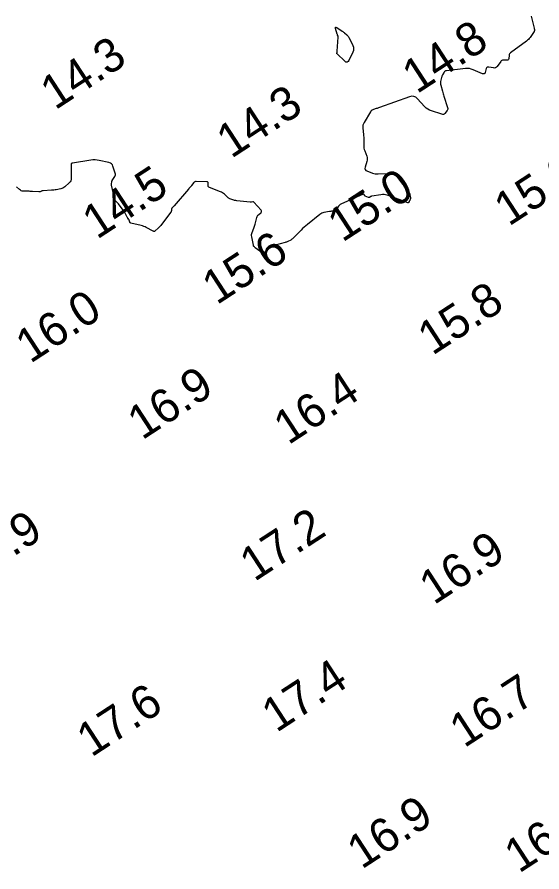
# Model space of a CAD drawing. Extents: x 1023796 to 1112670, y 656573 to 837340.
# Drawn here: x 1102068.3 to 1102146, y 687135.9 to 687262.5 of the extents above; entities that cross this region are included whole.
import ezdxf

# ---------------------------------------------------------------- set-up
doc = ezdxf.new("R2010")
doc.units = 0
doc.layers.add('V-CHAN-CONT-15FT', color=7, linetype='Continuous')
doc.layers.add('V-TOPO-SOUN', color=7, linetype='Continuous')

msp = doc.modelspace()

# ---------------------------------------------------------------- linework, layer by layer
at = {"layer": 'V-CHAN-CONT-15FT'}
msp.add_lwpolyline([(1102144.41, 687262.62), (1102144.88, 687260.86), (1102144.89, 687260.82), (1102144.9, 687260.78), (1102144.9, 687260.74), (1102144.91, 687260.7), (1102144.92, 687260.53), (1102144.92, 687260.49), (1102144.92, 687260.46), (1102144.9, 687260.42), (1102144.88, 687260.38), (1102144.28, 687259.49), (1102144.16, 687259.34), (1102144.03, 687259.2), (1102143.9, 687259.06), (1102143.74, 687258.94), (1102141.38, 687257.21), (1102141.29, 687257.13), (1102141.23, 687257.04), (1102141.18, 687256.94), (1102141.16, 687256.83), (1102141.12, 687256.35), (1102141.1, 687256.24), (1102141.05, 687256.17), (1102140.97, 687256.13), (1102140.87, 687256.12), (1102140.33, 687256.13), (1102140.21, 687256.12), (1102140.1, 687256.09), (1102140.01, 687256.02), (1102139.93, 687255.93), (1102139.4, 687255.18), (1102139.29, 687255.06), (1102139.16, 687254.98), (1102139.02, 687254.95), (1102138.86, 687254.96), (1102138.15, 687255.1), (1102138.01, 687255.1), (1102137.9, 687255.07), (1102137.82, 687254.99), (1102137.77, 687254.86), (1102137.6, 687254.28), (1102137.55, 687254.16), (1102137.47, 687254.1), (1102137.37, 687254.08), (1102137.24, 687254.11), (1102135.85, 687254.7), (1102135.57, 687254.8), (1102135.28, 687254.86), (1102134.99, 687254.88), (1102134.69, 687254.87), (1102131.87, 687254.55), (1102131.77, 687254.53), (1102131.68, 687254.49), (1102131.6, 687254.42), (1102131.54, 687254.34), (1102131.31, 687253.95), (1102131.26, 687253.85), (1102131.21, 687253.75), (1102131.18, 687253.65), (1102131.15, 687253.54), (1102131.02, 687252.94), (1102131, 687252.81), (1102131, 687252.67), (1102131.01, 687252.54), (1102131.04, 687252.4), (1102131.29, 687251.53), (1102131.34, 687251.34), (1102131.4, 687251.15), (1102131.46, 687250.96), (1102131.52, 687250.78), (1102132.06, 687249.1), (1102132.08, 687248.98), (1102132.07, 687248.86), (1102132.04, 687248.75), (1102131.97, 687248.64), (1102131.63, 687248.23), (1102131.54, 687248.14), (1102131.44, 687248.09), (1102131.33, 687248.08), (1102131.21, 687248.1), (1102129.68, 687248.59), (1102129.39, 687248.7), (1102129.12, 687248.84), (1102128.88, 687249.02), (1102128.66, 687249.24), (1102127.61, 687250.4), (1102127.35, 687250.62), (1102127.07, 687250.75), (1102126.76, 687250.77), (1102126.43, 687250.7), (1102121.96, 687249.11), (1102121.84, 687249.07), (1102121.73, 687249.03), (1102121.61, 687248.98), (1102121.5, 687248.94), (1102120.85, 687248.69), (1102120.83, 687248.68), (1102120.81, 687248.67), (1102120.79, 687248.65), (1102120.77, 687248.64), (1102120.71, 687248.57), (1102120.69, 687248.55), (1102120.67, 687248.53), (1102120.66, 687248.51), (1102120.65, 687248.49), (1102119.68, 687246.89), (1102119.58, 687246.69), (1102119.52, 687246.49), (1102119.49, 687246.27), (1102119.5, 687246.05), (1102119.6, 687245.11), (1102119.62, 687244.91), (1102119.64, 687244.7), (1102119.65, 687244.5), (1102119.65, 687244.29), (1102119.63, 687243.47), (1102119.64, 687243.27), (1102119.67, 687243.07), (1102119.71, 687242.87), (1102119.78, 687242.68), (1102120.08, 687241.9), (1102120.14, 687241.71), (1102120.17, 687241.52), (1102120.15, 687241.32), (1102120.11, 687241.13), (1102119.83, 687240.27), (1102119.8, 687240.08), (1102119.83, 687239.93), (1102119.93, 687239.8), (1102120.1, 687239.71), (1102120.93, 687239.4), (1102121.14, 687239.33), (1102121.35, 687239.29), (1102121.56, 687239.26), (1102121.78, 687239.26), (1102124.15, 687239.35), (1102124.22, 687239.35), (1102124.28, 687239.33), (1102124.33, 687239.29), (1102124.37, 687239.24), (1102124.51, 687238.99), (1102124.55, 687238.93), (1102124.58, 687238.87), (1102124.62, 687238.82), (1102124.66, 687238.76), (1102126.35, 687236.49), (1102126.4, 687236.41), (1102126.44, 687236.33), (1102126.46, 687236.25), (1102126.48, 687236.16), (1102126.55, 687235.72), (1102126.56, 687235.67), (1102126.55, 687235.63), (1102126.54, 687235.58), (1102126.53, 687235.54), (1102126.44, 687235.35), (1102126.42, 687235.31), (1102126.4, 687235.28), (1102126.39, 687235.24), (1102126.37, 687235.2), (1102126.29, 687235.06), (1102126.27, 687235.03), (1102126.25, 687235.01), (1102126.22, 687235), (1102126.18, 687235.01), (1102125.77, 687235.15), (1102125.69, 687235.17), (1102125.61, 687235.2), (1102125.53, 687235.23), (1102125.45, 687235.26), (1102123.1, 687236.11), (1102122.87, 687236.17), (1102122.64, 687236.21), (1102122.41, 687236.21), (1102122.18, 687236.19), (1102120.86, 687235.97), (1102120.81, 687235.96), (1102120.77, 687235.95), (1102120.72, 687235.93), (1102120.68, 687235.91), (1102120.51, 687235.8), (1102120.47, 687235.78), (1102120.43, 687235.77), (1102120.38, 687235.78), (1102120.34, 687235.79), (1102119.87, 687235.99), (1102119.83, 687236.01), (1102119.8, 687236.03), (1102119.78, 687236.06), (1102119.76, 687236.09), (1102119.68, 687236.23), (1102119.66, 687236.26), (1102119.63, 687236.28), (1102119.6, 687236.28), (1102119.56, 687236.27), (1102116.25, 687234.78), (1102116.16, 687234.72), (1102116.07, 687234.66), (1102115.99, 687234.59), (1102115.92, 687234.5), (1102115.65, 687234.12), (1102115.59, 687234.04), (1102115.51, 687233.98), (1102115.43, 687233.93), (1102115.34, 687233.89), (1102114.96, 687233.77), (1102114.86, 687233.74), (1102114.76, 687233.72), (1102114.67, 687233.7), (1102114.57, 687233.68), (1102113.73, 687233.54), (1102113.57, 687233.5), (1102113.41, 687233.45), (1102113.26, 687233.37), (1102113.12, 687233.27), (1102111.29, 687231.79), (1102111.05, 687231.58), (1102110.81, 687231.37), (1102110.58, 687231.16), (1102110.35, 687230.94), (1102109.17, 687229.74), (1102109.09, 687229.66), (1102109, 687229.59), (1102108.91, 687229.53), (1102108.82, 687229.47), (1102108.42, 687229.27), (1102108.32, 687229.22), (1102108.21, 687229.17), (1102108.11, 687229.14), (1102108, 687229.11), (1102105.76, 687228.54), (1102105.63, 687228.49), (1102105.51, 687228.41), (1102105.4, 687228.32), (1102105.32, 687228.2), (1102105.01, 687227.67), (1102104.92, 687227.57), (1102104.83, 687227.52), (1102104.72, 687227.53), (1102104.6, 687227.59), (1102103.58, 687228.3), (1102103.56, 687228.32), (1102103.54, 687228.33), (1102103.52, 687228.35), (1102103.51, 687228.37), (1102103.44, 687228.48), (1102103.43, 687228.49), (1102103.42, 687228.5), (1102103.41, 687228.51), (1102103.4, 687228.51), (1102103.35, 687228.54), (1102103.34, 687228.55), (1102103.34, 687228.56), (1102103.33, 687228.57), (1102103.33, 687228.58), (1102103.32, 687228.65), (1102103.31, 687228.66), (1102103.31, 687228.67), (1102103.31, 687228.69), (1102103.31, 687228.7), (1102103.05, 687229.97), (1102103.03, 687230.13), (1102103.04, 687230.29), (1102103.06, 687230.45), (1102103.12, 687230.6), (1102103.37, 687231.22), (1102103.43, 687231.38), (1102103.48, 687231.53), (1102103.53, 687231.69), (1102103.57, 687231.85), (1102103.81, 687232.83), (1102103.85, 687232.94), (1102103.9, 687233.05), (1102103.97, 687233.15), (1102104.05, 687233.23), (1102104.43, 687233.56), (1102104.5, 687233.65), (1102104.52, 687233.73), (1102104.51, 687233.82), (1102104.44, 687233.91), (1102103.37, 687235.07), (1102103.34, 687235.1), (1102103.3, 687235.12), (1102103.26, 687235.13), (1102103.22, 687235.12), (1102103.03, 687235.09), (1102102.98, 687235.09), (1102102.93, 687235.08), (1102102.89, 687235.08), (1102102.84, 687235.09), (1102100.83, 687235.29), (1102100.72, 687235.31), (1102100.6, 687235.33), (1102100.49, 687235.35), (1102100.38, 687235.38), (1102099.94, 687235.52), (1102099.83, 687235.56), (1102099.73, 687235.61), (1102099.64, 687235.68), (1102099.55, 687235.75), (1102099, 687236.28), (1102098.87, 687236.39), (1102098.74, 687236.48), (1102098.59, 687236.56), (1102098.44, 687236.63), (1102096.78, 687237.25), (1102096.7, 687237.3), (1102096.65, 687237.35), (1102096.61, 687237.43), (1102096.6, 687237.52), (1102096.61, 687237.92), (1102096.6, 687238.01), (1102096.57, 687238.07), (1102096.51, 687238.11), (1102096.42, 687238.12), (1102094.8, 687238.16), (1102094.7, 687238.15), (1102094.61, 687238.12), (1102094.53, 687238.06), (1102094.46, 687237.99), (1102094.15, 687237.56), (1102094.12, 687237.51), (1102094.08, 687237.46), (1102094.04, 687237.42), (1102094, 687237.37), (1102093.84, 687237.19), (1102093.8, 687237.14), (1102093.76, 687237.1), (1102093.72, 687237.05), (1102093.68, 687237.01), (1102091.56, 687234.55), (1102091.53, 687234.51), (1102091.49, 687234.47), (1102091.45, 687234.43), (1102091.42, 687234.4), (1102091.26, 687234.25), (1102091.23, 687234.21), (1102091.2, 687234.17), (1102091.19, 687234.13), (1102091.18, 687234.08), (1102091.15, 687233.8), (1102091.14, 687233.74), (1102091.12, 687233.68), (1102091.1, 687233.63), (1102091.06, 687233.58), (1102089.68, 687231.76), (1102089.58, 687231.65), (1102089.48, 687231.54), (1102089.38, 687231.43), (1102089.27, 687231.33), (1102088.63, 687230.76), (1102088.62, 687230.75), (1102088.6, 687230.75), (1102088.59, 687230.75), (1102088.57, 687230.75), (1102088.51, 687230.76), (1102088.5, 687230.77), (1102088.48, 687230.77), (1102088.47, 687230.78), (1102088.45, 687230.78), (1102087.44, 687231.34), (1102087.26, 687231.43), (1102087.08, 687231.5), (1102086.89, 687231.57), (1102086.7, 687231.62), (1102085.15, 687231.98), (1102085.1, 687232), (1102085.05, 687232.04), (1102085.01, 687232.08), (1102084.99, 687232.14), (1102084.89, 687232.43), (1102084.88, 687232.47), (1102084.86, 687232.51), (1102084.83, 687232.55), (1102084.81, 687232.59), (1102084.69, 687232.73), (1102084.66, 687232.77), (1102084.64, 687232.8), (1102084.62, 687232.84), (1102084.59, 687232.88), (1102084.37, 687233.34), (1102084.32, 687233.43), (1102084.27, 687233.52), (1102084.22, 687233.6), (1102084.16, 687233.69), (1102083.31, 687234.84), (1102083.27, 687234.9), (1102083.23, 687234.95), (1102083.18, 687235), (1102083.13, 687235.05), (1102082.92, 687235.25), (1102082.87, 687235.3), (1102082.83, 687235.36), (1102082.81, 687235.42), (1102082.79, 687235.49), (1102082.3, 687237.61), (1102082.29, 687237.67), (1102082.28, 687237.72), (1102082.28, 687237.78), (1102082.29, 687237.84), (1102082.32, 687238.07), (1102082.33, 687238.12), (1102082.34, 687238.18), (1102082.36, 687238.23), (1102082.39, 687238.28), (1102082.77, 687238.88), (1102082.83, 687239), (1102082.86, 687239.13), (1102082.87, 687239.25), (1102082.84, 687239.38), (1102082.5, 687240.42), (1102082.41, 687240.61), (1102082.28, 687240.77), (1102082.12, 687240.88), (1102081.91, 687240.95), (1102080.48, 687241.27), (1102080.16, 687241.32), (1102079.85, 687241.34), (1102079.53, 687241.34), (1102079.22, 687241.3), (1102076.52, 687240.85), (1102076.5, 687240.85), (1102076.47, 687240.84), (1102076.45, 687240.84), (1102076.43, 687240.83), (1102076.34, 687240.81), (1102076.32, 687240.8), (1102076.3, 687240.79), (1102076.29, 687240.77), (1102076.29, 687240.75), (1102076.31, 687238.62), (1102076.29, 687238.42), (1102076.24, 687238.25), (1102076.14, 687238.09), (1102076.01, 687237.94), (1102075.37, 687237.37), (1102075.24, 687237.26), (1102075.09, 687237.18), (1102074.94, 687237.11), (1102074.77, 687237.07), (1102074.1, 687236.92), (1102073.93, 687236.89), (1102073.76, 687236.87), (1102073.58, 687236.85), (1102073.41, 687236.84), (1102072.15, 687236.78), (1102072.13, 687236.78), (1102072.11, 687236.77), (1102072.09, 687236.77), (1102072.08, 687236.77), (1102072.01, 687236.74), (1102071.99, 687236.74), (1102071.97, 687236.73), (1102071.96, 687236.72), (1102071.94, 687236.72), (1102071.71, 687236.63), (1102071.67, 687236.62), (1102071.63, 687236.61), (1102071.58, 687236.61), (1102071.54, 687236.61), (1102070.57, 687236.66), (1102070.4, 687236.67), (1102070.24, 687236.68), (1102070.07, 687236.69), (1102069.9, 687236.69), (1102069.22, 687236.72), (1102069.07, 687236.73), (1102068.93, 687236.78), (1102068.8, 687236.85), (1102068.68, 687236.94), (1102068.23, 687237.38)], dxfattribs=at)
msp.add_lwpolyline([(1102118.13, 687257.78), (1102118.11, 687257.54), (1102118.02, 687257.29), (1102117.44, 687256.09), (1102117.32, 687255.9), (1102117.17, 687255.81), (1102117, 687255.84), (1102116.82, 687255.97), (1102115.68, 687257.06), (1102115.66, 687257.08), (1102115.65, 687257.11), (1102115.65, 687257.14), (1102115.65, 687257.17), (1102115.7, 687257.3), (1102115.71, 687257.33), (1102115.72, 687257.36), (1102115.72, 687257.4), (1102115.72, 687257.43), (1102115.86, 687259.53), (1102115.86, 687259.57), (1102115.85, 687259.61), (1102115.85, 687259.64), (1102115.83, 687259.68), (1102115.77, 687259.83), (1102115.75, 687259.87), (1102115.74, 687259.91), (1102115.72, 687259.95), (1102115.71, 687259.99), (1102115.47, 687260.83), (1102115.45, 687260.95), (1102115.47, 687261.01), (1102115.53, 687261.01), (1102115.65, 687260.96), (1102116.46, 687260.42), (1102116.55, 687260.36), (1102116.64, 687260.29), (1102116.73, 687260.22), (1102116.81, 687260.15), (1102117.15, 687259.87), (1102117.22, 687259.79), (1102117.29, 687259.71), (1102117.35, 687259.62), (1102117.41, 687259.52), (1102118.02, 687258.27), (1102118.1, 687258.02)], close=True, dxfattribs=at)

# ---------------------------------------------------------------- texts
at = {"layer": 'V-TOPO-SOUN'}
for s, p in [('14.8 ', (1102127.5, 687251.05)), ('14.3 ', (1102073.93, 687248.65)), ('14.3 ', (1102100.01, 687241.47)), ('15.2 ', (1102141.12, 687231.43)), ('14.5 ', (1102080.13, 687229.49)), ('15.0 ', (1102116.47, 687229.06)), ('15.6 ', (1102097.87, 687219.79)), ('15.8 ', (1102129.8, 687212.3)), ('16.0 ', (1102070.25, 687211.11)), ('16.9 ', (1102086.82, 687199.77)), ('16.4 ', (1102108.47, 687199.05)), ('16.9 ', (1102061.49, 687178.44)), ('17.2 ', (1102103.45, 687178.8)), ('16.9 ', (1102130.03, 687175.36)), ('17.4 ', (1102106.7, 687156.43)), ('16.7 ', (1102134.52, 687154.17)), ('17.6 ', (1102079.3, 687152.79)), ('16.9 ', (1102119.33, 687136.19)), ('16.2 ', (1102142.63, 687135.6))]:
    msp.add_text(s, height=5, rotation=33.0949, dxfattribs=at).set_placement(p)

doc.saveas('drawing.dxf')
